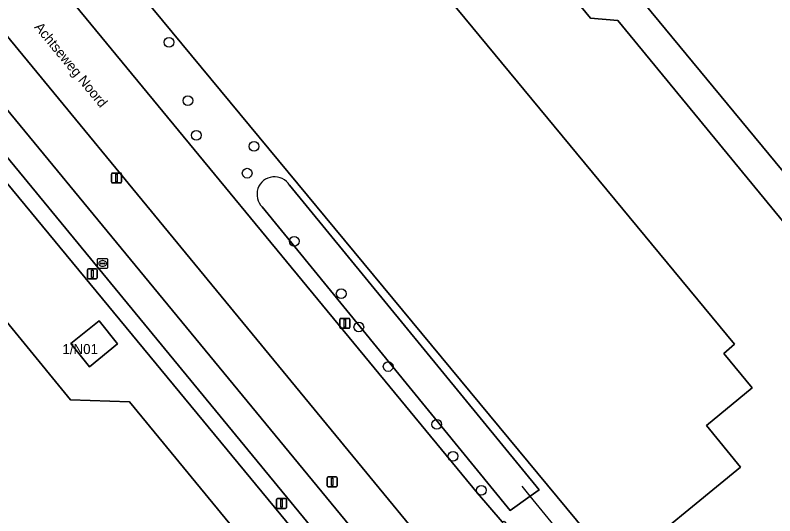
# Model space of a CAD drawing. Extents: x 156141 to 158132, y 385651 to 388333.
# Drawn here: x 157518.6 to 157595, y 386544.6 to 386594.9 of the extents above; entities that cross this region are included whole.
import ezdxf

# ---------------------------------------------------------------- set-up
doc = ezdxf.new("R2010")
doc.units = 0
for name, color, linetype in [('IMGEO_Afsluitpaal', 7, 'Continuous'), ('IMGEO_Berm_groen', 7, 'Continuous'), ('IMGEO_Boom', 7, 'Continuous'), ('IMGEO_Duiker', 7, 'Continuous'), ('IMGEO_Erf', 7, 'Continuous'), ('IMGEO_Fietspad_gesloten', 7, 'Continuous'), ('IMGEO_Groenvoorziening', 7, 'Continuous'), ('IMGEO_Hek', 7, 'Continuous'), ('IMGEO_Lichtmast', 7, 'Continuous'), ('IMGEO_Openbare_ruimte_label', 7, 'Continuous'), ('IMGEO_Pand', 7, 'Continuous'), ('IMGEO_Pand_nummerreeks', 7, 'Continuous'), ('IMGEO_Rijbaan_lokaal_gesloten', 7, 'Continuous'), ('IMGEO_Rijbaan_lokaal_open', 7, 'Continuous'), ('IMGEO_Rioolput', 7, 'Continuous'), ('IMGEO_Waterloop', 7, 'Continuous')]:
    doc.layers.add(name, color=color, linetype=linetype)

msp = doc.modelspace()

# ---------------------------------------------------------------- linework, layer by layer
at = {"layer": 'IMGEO_Afsluitpaal'}
for p, q in [((157549.99, 386547.616), (157549.99, 386548.416)), ((157549.99, 386548.416), (157549.99, 386547.616)), ((157550.09, 386548.516), (157550.88, 386548.516)), ((157550.88, 386548.516), (157550.09, 386548.516)), ((157550.98, 386548.416), (157550.98, 386547.616)), ((157550.98, 386547.616), (157550.98, 386548.416)), ((157550.88, 386547.516), (157550.09, 386547.516)), ((157550.09, 386547.516), (157550.88, 386547.516))]:
    msp.add_line(p, q, dxfattribs=at)
msp.add_lwpolyline([(157550.41, 386548.391), (157550.56, 386548.391), (157550.56, 386547.641), (157550.41, 386547.641), (157550.41, 386548.391)], dxfattribs=at)
for centre, start, end in [((157550.09, 386548.416), 90, 180), ((157550.09, 386548.416), 90, 180), ((157550.88, 386548.416), 0, 90), ((157550.88, 386548.416), 360, 90), ((157550.09, 386547.616), 180, 270), ((157550.09, 386547.616), 180, 270), ((157550.88, 386547.616), 270, 0), ((157550.88, 386547.616), 270, 0)]:
    msp.add_arc(centre, 0.1, start, end, dxfattribs=at)
at = {"layer": 'IMGEO_Berm_groen'}
for points in [[(157473.222, 386645.157), (157470.402, 386642.955), (157508.301, 386596.933), (157569.929, 386522.174), (157570.938, 386521.364)], [(157465.491, 386642.147), (157465.111, 386641.833), (157474.038, 386631.016), (157500, 386599.556), (157504.703, 386593.86), (157563.711, 386522.427), (157569.464, 386515.756), (157571.032, 386515.967), (157505.986, 386594.955)], [(157573.344, 386521.232), (157575.402, 386522.913), (157572.037, 386526.941), (157511.879, 386599.99)]]:
    msp.add_lwpolyline(points, dxfattribs=at)
at = {"layer": 'IMGEO_Boom'}
for centre in [(157534.088, 386592.176), (157535.985, 386586.31), (157536.828, 386582.833), (157542.632, 386581.716), (157541.943, 386579.022), (157546.671, 386572.181), (157551.392, 386566.917), (157553.164, 386563.561), (157556.115, 386559.595), (157560.998, 386553.788), (157562.636, 386550.582), (157565.474, 386547.161)]:
    msp.add_circle(centre, 0.489, dxfattribs=at)
at = {"layer": 'IMGEO_Duiker'}
msp.add_lwpolyline([(157589.664, 386523.062), (157585.327, 386528.352), (157575.223, 386540.677), (157570.392, 386546.57), (157569.567, 386547.576)], dxfattribs=at)
at = {"layer": 'IMGEO_Erf'}
for points in [[(157824.588, 386723.235), (157842.823, 386738.506), (157848.798, 386744.218), (157850.471, 386745.676), (157921.522, 386804.443), (157920.596, 386805.452), (157586.906, 386529.82), (157591.348, 386524.393), (157589.664, 386523.062), (157588.644, 386522.288), (157587.664, 386521.545), (157586.688, 386520.804), (157585.655, 386522.057), (157579.975, 386517.353), (157579.709, 386517.132), (157578.825, 386517.013), (157574.825, 386516.476), (157571.032, 386515.967), (157569.464, 386515.756), (157563.711, 386522.427), (157504.703, 386593.86), (157500, 386599.556), (157474.038, 386631.016)], [(157704.111, 386650.434), (157664.176, 386698.686), (157662.893, 386700.236), (157656.279, 386694.776), (157704.062, 386636.848), (157610.915, 386559.926), (157610.487, 386560.43), (157610.975, 386560.844), (157575.683, 386603.576), (157575.172, 386603.156), (157574.761, 386603.668), (157593.143, 386618.421), (157561.471, 386653.463), (157544.97, 386639.85), (157544.529, 386640.315), (157545.037, 386640.719), (157518.756, 386672.651), (157518.246, 386672.174), (157517.834, 386672.67), (157546.44, 386696.252), (157510.187, 386740.207)], [(157429.239, 386720.934), (157498.496, 386636.57), (157500, 386634.738), (157500.222, 386634.47), (157521.784, 386608.449), (157576.014, 386543.004), (157577.215, 386541.551), (157578.757, 386539.695), (157579.081, 386539.302), (157591.535, 386549.497), (157588.118, 386553.679), (157592.694, 386557.455), (157589.85, 386560.921), (157590.926, 386561.841), (157543.438, 386619.234), (157542.471, 386620.501), (157541.945, 386621.409), (157541.431, 386623.01), (157538.587, 386631.817), (157537.512, 386633.609), (157507.494, 386669.816)], [(157480.046, 386714.292), (157480.309, 386714.531), (157517.831, 386668.968), (157517.249, 386668.499), (157539.435, 386641.627), (157541.323, 386637.302), (157576.455, 386594.594), (157579.203, 386594.355), (157609.674, 386557.288), (157705.222, 386636.31), (157705.856, 386640.468), (157706.31, 386644.316)], [(157474.038, 386631.016), (157457.04, 386632.593), (157441.623, 386619.981), (157440.185, 386618.119), (157441.667, 386615.821), (157440.114, 386614.602), (157457.918, 386601.876), (157459.496, 386601.111), (157463.415, 386599.749), (157498.164, 386588.038), (157524.178, 386556.253), (157530.117, 386556.049), (157566.085, 386512.302), (157580.687, 386514.238), (157593.904, 386524.945), (157594.573, 386534.074), (157597.966, 386536.942), (157641.486, 386572.982), (157656.949, 386585.816), (157668.946, 386595.566), (157713.757, 386632.61), (157734.895, 386649.22), (157805.111, 386707.246)]]:
    msp.add_lwpolyline(points, dxfattribs=at)
msp.add_lwpolyline([(157527.083, 386564.184), (157528.923, 386561.886), (157526.082, 386559.554), (157524.228, 386561.899)], close=True, dxfattribs=at)
at = {"layer": 'IMGEO_Fietspad_gesloten'}
msp.add_lwpolyline([(157508.301, 386596.933), (157470.402, 386642.955), (157470.187, 386643.218), (157467.738, 386641.303), (157468.022, 386641.057), (157500, 386602.224), (157505.986, 386594.955), (157571.032, 386515.967), (157574.825, 386516.476), (157574.462, 386517.035), (157570.938, 386521.364), (157569.929, 386522.174)], close=True, dxfattribs=at)
at = {"layer": 'IMGEO_Groenvoorziening'}
for points in [[(157428.271, 386712.826), (157470.805, 386661.255), (157479.667, 386650.565), (157483.034, 386646.48), (157483.924, 386647.181), (157500, 386627.557), (157502.998, 386623.897), (157502.207, 386623.214), (157505.182, 386619.57), (157517.421, 386604.722), (157565.103, 386546.875), (157567.565, 386543.981), (157567.777, 386544.06), (157568.503, 386543.136), (157568.963, 386542.557)], [(157577.019, 386541.403), (157577.215, 386541.551), (157576.014, 386543.004), (157521.784, 386608.449), (157500.222, 386634.47)], [(157546.202, 386577.818), (157571.294, 386547.214), (157570.392, 386546.57), (157568.386, 386545.139), (157543.461, 386575.635)]]:
    msp.add_lwpolyline(points, dxfattribs=at)
msp.add_arc((157544.697, 386576.895), 1.765, 31.52886, 225.54051, dxfattribs=at)
at = {"layer": 'IMGEO_Hek'}
for points in [[(157576.014, 386543.004), (157521.784, 386608.449)], [(157563.711, 386522.427), (157504.703, 386593.86)]]:
    msp.add_lwpolyline(points, dxfattribs=at)
at = {"layer": 'IMGEO_Lichtmast'}
for p, q in [((157528.322, 386578.138), (157528.322, 386578.938)), ((157528.322, 386578.938), (157528.322, 386578.138)), ((157528.422, 386579.038), (157529.212, 386579.038)), ((157529.212, 386579.038), (157528.422, 386579.038)), ((157529.312, 386578.938), (157529.312, 386578.138)), ((157529.312, 386578.138), (157529.312, 386578.938)), ((157529.212, 386578.038), (157528.422, 386578.038)), ((157528.422, 386578.038), (157529.212, 386578.038)), ((157525.984, 386569.406), (157526.774, 386569.406)), ((157526.774, 386569.406), (157525.984, 386569.406)), ((157525.884, 386568.506), (157525.884, 386569.306)), ((157525.884, 386569.306), (157525.884, 386568.506)), ((157526.874, 386569.306), (157526.874, 386568.506)), ((157526.874, 386568.506), (157526.874, 386569.306)), ((157526.774, 386568.406), (157525.984, 386568.406)), ((157525.984, 386568.406), (157526.774, 386568.406)), ((157551.259, 386563.538), (157551.259, 386564.338)), ((157551.259, 386564.338), (157551.259, 386563.538)), ((157551.359, 386564.438), (157552.149, 386564.438)), ((157552.149, 386564.438), (157551.359, 386564.438)), ((157552.249, 386564.338), (157552.249, 386563.538)), ((157552.249, 386563.538), (157552.249, 386564.338)), ((157552.149, 386563.438), (157551.359, 386563.438)), ((157551.359, 386563.438), (157552.149, 386563.438)), ((157544.905, 386545.45), (157544.905, 386546.25)), ((157544.905, 386546.25), (157544.905, 386545.45)), ((157545.005, 386546.35), (157545.795, 386546.35)), ((157545.795, 386546.35), (157545.005, 386546.35)), ((157545.895, 386546.25), (157545.895, 386545.45)), ((157545.895, 386545.45), (157545.895, 386546.25)), ((157545.795, 386545.35), (157545.005, 386545.35)), ((157545.005, 386545.35), (157545.795, 386545.35))]:
    msp.add_line(p, q, dxfattribs=at)
for points in [[(157528.742, 386578.913), (157528.892, 386578.913), (157528.892, 386578.163), (157528.742, 386578.163), (157528.742, 386578.913)], [(157526.304, 386569.281), (157526.454, 386569.281), (157526.454, 386568.531), (157526.304, 386568.531), (157526.304, 386569.281)], [(157551.679, 386564.313), (157551.829, 386564.313), (157551.829, 386563.563), (157551.679, 386563.563), (157551.679, 386564.313)], [(157545.325, 386546.225), (157545.475, 386546.225), (157545.475, 386545.475), (157545.325, 386545.475), (157545.325, 386546.225)]]:
    msp.add_lwpolyline(points, dxfattribs=at)
for centre, start, end in [((157528.422, 386578.938), 90, 180), ((157528.422, 386578.938), 90, 180), ((157529.212, 386578.938), 0, 90), ((157529.212, 386578.938), 360, 90), ((157528.422, 386578.138), 180, 270), ((157528.422, 386578.138), 180, 270), ((157529.212, 386578.138), 270, 0), ((157529.212, 386578.138), 270, 0), ((157525.984, 386569.306), 90, 180), ((157525.984, 386569.306), 90, 180), ((157526.774, 386569.306), 0, 90), ((157526.774, 386569.306), 360, 90), ((157525.984, 386568.506), 180, 270), ((157525.984, 386568.506), 180, 270), ((157526.774, 386568.506), 270, 0), ((157526.774, 386568.506), 270, 0), ((157551.359, 386564.338), 90, 180), ((157551.359, 386564.338), 90, 180), ((157552.149, 386564.338), 0, 90), ((157552.149, 386564.338), 360, 90), ((157551.359, 386563.538), 180, 270), ((157551.359, 386563.538), 180, 270), ((157552.149, 386563.538), 270, 0), ((157552.149, 386563.538), 270, 0), ((157545.005, 386546.25), 90, 180), ((157545.005, 386546.25), 90, 180), ((157545.795, 386546.25), 0, 90), ((157545.795, 386546.25), 360, 90), ((157545.005, 386545.45), 180, 270), ((157545.005, 386545.45), 180, 270), ((157545.795, 386545.45), 270, 0), ((157545.795, 386545.45), 270, 0)]:
    msp.add_arc(centre, 0.1, start, end, dxfattribs=at)
at = {"layer": 'IMGEO_Pand'}
msp.add_lwpolyline([(157455.902, 386748.832), (157481.735, 386717.522), (157481.148, 386717.104), (157481.563, 386716.607), (157500, 386731.808), (157510.187, 386740.207), (157546.44, 386696.252), (157517.834, 386672.67), (157518.246, 386672.174), (157518.756, 386672.651), (157545.037, 386640.719), (157544.529, 386640.315), (157544.97, 386639.85), (157561.471, 386653.463), (157593.143, 386618.421), (157574.761, 386603.668), (157575.172, 386603.156), (157575.683, 386603.576), (157610.975, 386560.844)], dxfattribs=at)
msp.add_lwpolyline([(157526.082, 386559.554), (157528.923, 386561.886), (157527.083, 386564.184), (157524.228, 386561.899)], close=True, dxfattribs=at)
at = {"layer": 'IMGEO_Rijbaan_lokaal_gesloten'}
msp.add_lwpolyline([(157805.111, 386707.246), (157734.895, 386649.22), (157713.757, 386632.61), (157668.946, 386595.566), (157656.949, 386585.816), (157641.486, 386572.982), (157597.966, 386536.942), (157594.573, 386534.074), (157593.904, 386524.945), (157580.687, 386514.238), (157566.085, 386512.302), (157530.117, 386556.049), (157524.178, 386556.253), (157498.164, 386588.038), (157463.415, 386599.749), (157459.496, 386601.111), (157457.918, 386601.876), (157440.114, 386614.602), (157441.667, 386615.821), (157440.185, 386618.119)], dxfattribs=at)
msp.add_lwpolyline([(157483.034, 386646.48), (157477.147, 386641.982), (157478.408, 386640.594), (157500, 386614.415), (157511.879, 386599.99), (157572.037, 386526.941), (157575.402, 386522.913), (157576.737, 386521.315), (157579.975, 386517.353), (157585.655, 386522.057), (157567.565, 386543.981), (157565.103, 386546.875), (157517.421, 386604.722), (157505.182, 386619.57), (157502.207, 386623.214), (157500, 386625.892)], close=True, dxfattribs=at)
at = {"layer": 'IMGEO_Rijbaan_lokaal_open'}
for points in [[(157450.558, 386733.435), (157457.392, 386725.092), (157458.988, 386724.974), (157499.285, 386675.982), (157504.842, 386672.218), (157506.562, 386670.927), (157507.494, 386669.816), (157537.512, 386633.609), (157538.587, 386631.817), (157541.431, 386623.01), (157541.945, 386621.409), (157542.471, 386620.501), (157543.438, 386619.234), (157590.926, 386561.841), (157589.85, 386560.921), (157592.694, 386557.455), (157588.118, 386553.679), (157591.535, 386549.497), (157579.081, 386539.302), (157586.228, 386530.592), (157596.573, 386539.369)], [(157706.31, 386644.316), (157705.856, 386640.468), (157705.222, 386636.31), (157609.674, 386557.288), (157579.203, 386594.355), (157576.455, 386594.594), (157541.323, 386637.302), (157539.435, 386641.627), (157517.249, 386668.499), (157517.831, 386668.968), (157480.309, 386714.531), (157480.046, 386714.292)]]:
    msp.add_lwpolyline(points, dxfattribs=at)
at = {"layer": 'IMGEO_Rioolput'}
for p, q in [((157526.909, 386569.529), (157526.909, 386570.381)), ((157526.984, 386570.455), (157527.836, 386570.455)), ((157527.397, 386570.235), (157527.422, 386570.235)), ((157527.91, 386570.381), (157527.91, 386569.529)), ((157527.836, 386569.455), (157526.984, 386569.455)), ((157527.168, 386569.949), (157527.168, 386569.961)), ((157527.606, 386569.912), (157527.208, 386569.912)), ((157527.211, 386569.998), (157527.609, 386569.998)), ((157527.42, 386569.675), (157527.395, 386569.675)), ((157527.652, 386569.961), (157527.652, 386569.949))]:
    msp.add_line(p, q, dxfattribs=at)
for points in [[(157526.909, 386569.529), (157526.909, 386570.381)], [(157526.984, 386570.455), (157527.836, 386570.455)], [(157527.91, 386570.381), (157527.91, 386569.529)], [(157527.836, 386569.455), (157526.984, 386569.455)]]:
    msp.add_lwpolyline(points, dxfattribs=at)
for centre, radius, start, end in [((157526.986, 386570.379), 0.0765, 91.55205, 178.44795), ((157526.986, 386570.379), 0.0765, 91.55205, 178.44795), ((157527.834, 386570.379), 0.0765, 1.55205, 88.44795), ((157527.834, 386570.379), 0.0765, 1.55205, 88.44795), ((157526.986, 386569.531), 0.0765, 181.55205, 268.44795), ((157526.986, 386569.531), 0.0765, 181.55205, 268.44795), ((157527.208, 386569.958), 0.0403, 85.87752, 175.75265), ((157527.205, 386569.948), 0.0366, 178.93798, 274.71019), ((157527.609, 386569.955), 0.043, 264.86636, 352.45326), ((157527.613, 386569.96), 0.0386, 1.73085, 96.63898), ((157527.834, 386569.531), 0.0765, 271.55205, 358.44795), ((157527.834, 386569.531), 0.0765, 271.55205, 358.44795)]:
    msp.add_arc(centre, radius, start, end, dxfattribs=at)
for centre, major_axis, ratio, start_param, end_param in [((157527.396, 386569.955), (-0.387, 0.002), 0.722429, 4.712389, 7.853982), ((157527.421, 386569.955), (-0.39, 0.002), 0.717154, 1.570796, 4.712389)]:
    msp.add_ellipse(centre, major_axis=major_axis, ratio=ratio, start_param=start_param, end_param=end_param, dxfattribs=at)
at = {"layer": 'IMGEO_Waterloop'}
msp.add_lwpolyline([(157543.461, 386575.635), (157568.386, 386545.139), (157570.392, 386546.57), (157571.294, 386547.214), (157546.202, 386577.818)], dxfattribs=at)
msp.add_arc((157544.697, 386576.895), 1.765, 31.52886, 225.54051, dxfattribs=at)

# ---------------------------------------------------------------- texts
at = {"layer": 'IMGEO_Openbare_ruimte_label'}
msp.add_text('Achtseweg Noord', height=1, rotation=309.48286, dxfattribs=at).set_placement((157520.5, 386593.67))
at = {"layer": 'IMGEO_Pand_nummerreeks'}
msp.add_text('1/N01', height=1, dxfattribs=at).set_placement((157523.381, 386560.851))

doc.saveas('drawing.dxf')
